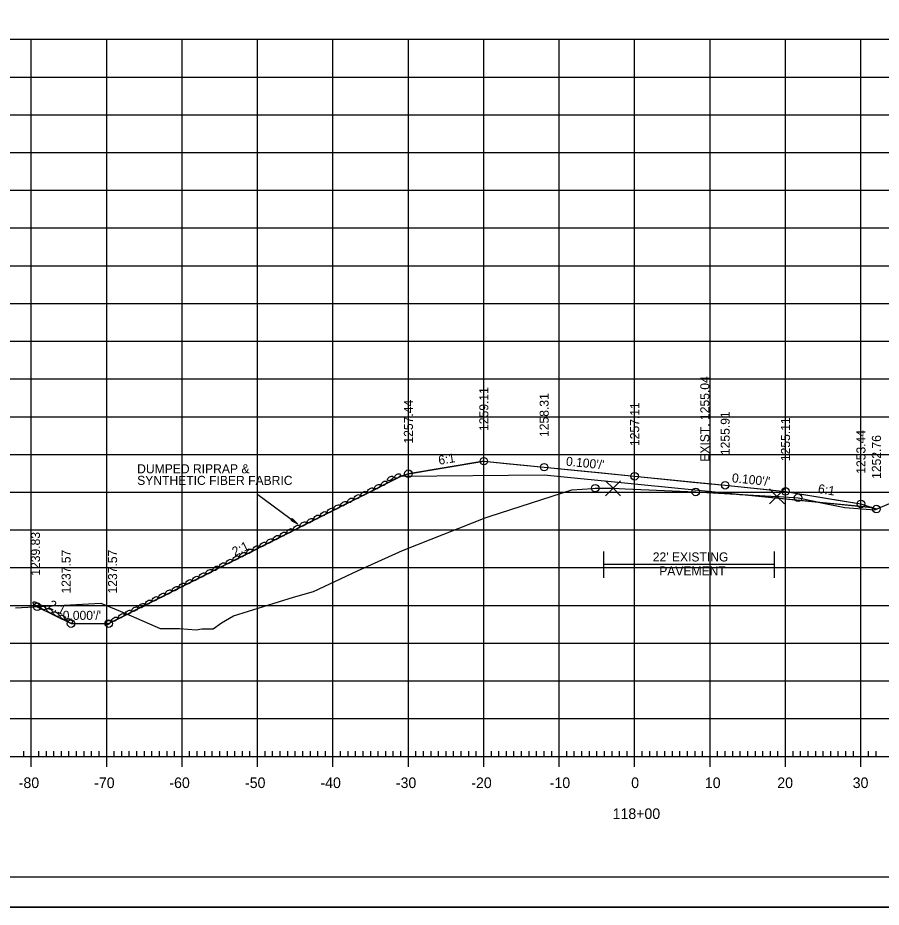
# Model space of a CAD drawing. Extents: x 1406028 to 1412453, y 321733 to 325986.
# Drawn here: x 1406508.1 to 1406622.6, y 324706.1 to 324823.9 of the extents above; entities that cross this region are included whole.
import ezdxf

# ---------------------------------------------------------------- set-up
doc = ezdxf.new("R2010")
doc.units = 0
for name, color, linetype in [('R_Alt Surface', 7, 'Continuous'), ('R_Axis', 7, 'Continuous'), ('R_Axis Annot', 7, 'Continuous'), ('R_Border', 7, 'Continuous'), ('R_Draft', 7, 'Continuous'), ('R_Exist Surface', 7, 'Continuous'), ('R_Fin Surface', 7, 'Continuous'), ('R_Fin Surface Annot', 7, 'Continuous'), ('R_Grid', 7, 'Continuous'), ('R_No Plot', 7, 'Continuous'), ('R_Proposed Const Limits', 7, 'Continuous'), ('R_Proposed Road', 7, 'Continuous'), ('R_Xsect Elev', 7, 'Continuous')]:
    doc.layers.add(name, color=color, linetype=linetype)

msp = doc.modelspace()

# ---------------------------------------------------------------- linework, layer by layer
at = {"layer": 'R_Alt Surface'}
msp.add_lwpolyline([(1406558.93, 324763.17), (1406577.89, 324763.36), (1406589.89, 324762.16), (1406601.89, 324760.96), (1406621.32, 324759.01)], dxfattribs=at)
at = {"layer": 'R_Axis'}
for p, q in [((1406508.89, 324726.05), (1406508.89, 324726.75)), ((1406509.89, 324724.65), (1406509.89, 324727.45)), ((1406510.89, 324726.05), (1406510.89, 324726.75)), ((1406511.89, 324726.05), (1406511.89, 324726.75)), ((1406512.89, 324726.05), (1406512.89, 324726.75)), ((1406513.89, 324726.05), (1406513.89, 324726.75)), ((1406514.89, 324726.05), (1406514.89, 324726.75)), ((1406515.89, 324726.05), (1406515.89, 324726.75)), ((1406516.89, 324726.05), (1406516.89, 324726.75)), ((1406517.89, 324726.05), (1406517.89, 324726.75)), ((1406518.89, 324726.05), (1406518.89, 324726.75)), ((1406519.89, 324724.65), (1406519.89, 324727.45)), ((1406520.89, 324726.05), (1406520.89, 324726.75)), ((1406521.89, 324726.05), (1406521.89, 324726.75)), ((1406522.89, 324726.05), (1406522.89, 324726.75)), ((1406523.89, 324726.05), (1406523.89, 324726.75)), ((1406524.89, 324726.05), (1406524.89, 324726.75)), ((1406525.89, 324726.05), (1406525.89, 324726.75)), ((1406526.89, 324726.05), (1406526.89, 324726.75)), ((1406527.89, 324726.05), (1406527.89, 324726.75)), ((1406528.89, 324726.05), (1406528.89, 324726.75)), ((1406529.89, 324724.65), (1406529.89, 324727.45)), ((1406530.89, 324726.05), (1406530.89, 324726.75)), ((1406531.89, 324726.05), (1406531.89, 324726.75)), ((1406532.89, 324726.05), (1406532.89, 324726.75)), ((1406533.89, 324726.05), (1406533.89, 324726.75)), ((1406534.89, 324726.05), (1406534.89, 324726.75)), ((1406535.89, 324726.05), (1406535.89, 324726.75)), ((1406536.89, 324726.05), (1406536.89, 324726.75)), ((1406537.89, 324726.05), (1406537.89, 324726.75)), ((1406538.89, 324726.05), (1406538.89, 324726.75)), ((1406539.89, 324724.65), (1406539.89, 324727.45)), ((1406540.89, 324726.05), (1406540.89, 324726.75)), ((1406541.89, 324726.05), (1406541.89, 324726.75)), ((1406542.89, 324726.05), (1406542.89, 324726.75)), ((1406543.89, 324726.05), (1406543.89, 324726.75)), ((1406544.89, 324726.05), (1406544.89, 324726.75)), ((1406545.89, 324726.05), (1406545.89, 324726.75)), ((1406546.89, 324726.05), (1406546.89, 324726.75)), ((1406547.89, 324726.05), (1406547.89, 324726.75)), ((1406548.89, 324726.05), (1406548.89, 324726.75)), ((1406549.89, 324724.65), (1406549.89, 324727.45)), ((1406550.89, 324726.05), (1406550.89, 324726.75)), ((1406551.89, 324726.05), (1406551.89, 324726.75)), ((1406552.89, 324726.05), (1406552.89, 324726.75)), ((1406553.89, 324726.05), (1406553.89, 324726.75)), ((1406554.89, 324726.05), (1406554.89, 324726.75)), ((1406555.89, 324726.05), (1406555.89, 324726.75)), ((1406556.89, 324726.05), (1406556.89, 324726.75)), ((1406557.89, 324726.05), (1406557.89, 324726.75)), ((1406558.89, 324726.05), (1406558.89, 324726.75)), ((1406559.89, 324724.65), (1406559.89, 324727.45)), ((1406560.89, 324726.05), (1406560.89, 324726.75)), ((1406561.89, 324726.05), (1406561.89, 324726.75)), ((1406562.89, 324726.05), (1406562.89, 324726.75)), ((1406563.89, 324726.05), (1406563.89, 324726.75)), ((1406564.89, 324726.05), (1406564.89, 324726.75)), ((1406565.89, 324726.05), (1406565.89, 324726.75)), ((1406566.89, 324726.05), (1406566.89, 324726.75)), ((1406567.89, 324726.05), (1406567.89, 324726.75)), ((1406568.89, 324726.05), (1406568.89, 324726.75)), ((1406569.89, 324724.65), (1406569.89, 324727.45)), ((1406570.89, 324726.05), (1406570.89, 324726.75)), ((1406571.89, 324726.05), (1406571.89, 324726.75)), ((1406572.89, 324726.05), (1406572.89, 324726.75)), ((1406573.89, 324726.05), (1406573.89, 324726.75)), ((1406574.89, 324726.05), (1406574.89, 324726.75)), ((1406575.89, 324726.05), (1406575.89, 324726.75)), ((1406576.89, 324726.05), (1406576.89, 324726.75)), ((1406577.89, 324726.05), (1406577.89, 324726.75)), ((1406578.89, 324726.05), (1406578.89, 324726.75)), ((1406579.89, 324724.65), (1406579.89, 324727.45)), ((1406580.89, 324726.05), (1406580.89, 324726.75)), ((1406581.89, 324726.05), (1406581.89, 324726.75)), ((1406582.89, 324726.05), (1406582.89, 324726.75)), ((1406583.89, 324726.05), (1406583.89, 324726.75)), ((1406584.89, 324726.05), (1406584.89, 324726.75)), ((1406585.89, 324726.05), (1406585.89, 324726.75)), ((1406586.89, 324726.05), (1406586.89, 324726.75)), ((1406587.89, 324726.05), (1406587.89, 324726.75)), ((1406588.89, 324726.05), (1406588.89, 324726.75)), ((1406589.89, 324724.65), (1406589.89, 324727.45)), ((1406590.89, 324726.05), (1406590.89, 324726.75)), ((1406591.89, 324726.05), (1406591.89, 324726.75)), ((1406592.89, 324726.05), (1406592.89, 324726.75)), ((1406593.89, 324726.05), (1406593.89, 324726.75)), ((1406594.89, 324726.05), (1406594.89, 324726.75)), ((1406595.89, 324726.05), (1406595.89, 324726.75)), ((1406596.89, 324726.05), (1406596.89, 324726.75)), ((1406597.89, 324726.05), (1406597.89, 324726.75)), ((1406598.89, 324726.05), (1406598.89, 324726.75)), ((1406599.89, 324724.65), (1406599.89, 324727.45)), ((1406600.89, 324726.05), (1406600.89, 324726.75)), ((1406601.89, 324726.05), (1406601.89, 324726.75)), ((1406602.89, 324726.05), (1406602.89, 324726.75)), ((1406603.89, 324726.05), (1406603.89, 324726.75)), ((1406604.89, 324726.05), (1406604.89, 324726.75)), ((1406605.89, 324726.05), (1406605.89, 324726.75)), ((1406606.89, 324726.05), (1406606.89, 324726.75)), ((1406607.89, 324726.05), (1406607.89, 324726.75)), ((1406608.89, 324726.05), (1406608.89, 324726.75)), ((1406609.89, 324724.65), (1406609.89, 324727.45)), ((1406610.89, 324726.05), (1406610.89, 324726.75)), ((1406611.89, 324726.05), (1406611.89, 324726.75)), ((1406612.89, 324726.05), (1406612.89, 324726.75)), ((1406613.89, 324726.05), (1406613.89, 324726.75)), ((1406614.89, 324726.05), (1406614.89, 324726.75)), ((1406615.89, 324726.05), (1406615.89, 324726.75)), ((1406616.89, 324726.05), (1406616.89, 324726.75)), ((1406617.89, 324726.05), (1406617.89, 324726.75)), ((1406618.89, 324726.05), (1406618.89, 324726.75)), ((1406619.89, 324724.65), (1406619.89, 324727.45)), ((1406620.89, 324726.05), (1406620.89, 324726.75)), ((1406621.89, 324726.05), (1406621.89, 324726.75)), ((1406449.89, 324726.05), (1406729.89, 324726.05))]:
    msp.add_line(p, q, dxfattribs=at)
at = {"layer": 'R_Border'}
msp.add_line((1406748.07, 324710.05), (1406431.89, 324710.05), dxfattribs=at)
at = {"layer": 'R_Draft'}
for p, q in [((1406539.95, 324760.76), (1406545.18, 324756.84)), ((1406544.47, 324757.56), (1406544.29, 324757.32)), ((1406544.29, 324757.32), (1406545.18, 324756.84)), ((1406544.31, 324757.34), (1406545.05, 324756.94)), ((1406544.32, 324757.36), (1406544.91, 324757.04)), ((1406544.34, 324757.38), (1406544.78, 324757.14)), ((1406544.35, 324757.4), (1406544.64, 324757.25)), ((1406544.37, 324757.42), (1406544.51, 324757.35)), ((1406544.4, 324757.46), (1406544.51, 324757.35)), ((1406544.41, 324757.48), (1406544.64, 324757.25)), ((1406544.43, 324757.5), (1406544.78, 324757.14)), ((1406544.44, 324757.52), (1406544.91, 324757.04)), ((1406544.46, 324757.54), (1406545.05, 324756.94)), ((1406544.47, 324757.56), (1406545.18, 324756.84)), ((1406585.77, 324753.21), (1406585.77, 324749.72)), ((1406608.4, 324753.21), (1406608.4, 324749.72)), ((1406585.78, 324751.5), (1406608.37, 324751.5))]:
    msp.add_line(p, q, dxfattribs=at)
for centre, major_axis in [((1406557.49, 324762.87), (0.371, 0.232)), ((1406558.44, 324763.19), (0.371, 0.232)), ((1406554.87, 324761.32), (0.371, 0.232)), ((1406555.77, 324761.77), (0.371, 0.232)), ((1406556.66, 324762.22), (0.371, 0.232)), ((1406553.09, 324760.42), (0.371, 0.232)), ((1406553.98, 324760.87), (0.371, 0.232)), ((1406550.41, 324759.07), (0.371, 0.232)), ((1406551.3, 324759.52), (0.371, 0.232)), ((1406552.19, 324759.97), (0.371, 0.232)), ((1406548.62, 324758.17), (0.371, 0.232)), ((1406549.52, 324758.62), (0.371, 0.232)), ((1406545.94, 324756.82), (0.371, 0.232)), ((1406546.84, 324757.27), (0.371, 0.232)), ((1406547.73, 324757.72), (0.371, 0.232)), ((1406543.26, 324755.47), (0.371, 0.232)), ((1406544.16, 324755.92), (0.371, 0.232)), ((1406545.05, 324756.37), (0.371, 0.232)), ((1406541.48, 324754.57), (0.371, 0.232)), ((1406542.37, 324755.02), (0.371, 0.232)), ((1406538.8, 324753.21), (0.371, 0.232)), ((1406539.69, 324753.67), (0.371, 0.232)), ((1406540.59, 324754.12), (0.371, 0.232)), ((1406537.01, 324752.31), (0.371, 0.232)), ((1406537.91, 324752.76), (0.371, 0.232)), ((1406534.34, 324750.96), (0.371, 0.232)), ((1406535.23, 324751.41), (0.371, 0.232)), ((1406536.12, 324751.86), (0.371, 0.232)), ((1406531.66, 324749.61), (0.371, 0.232)), ((1406532.55, 324750.06), (0.371, 0.232)), ((1406533.44, 324750.51), (0.371, 0.232)), ((1406529.87, 324748.71), (0.371, 0.232)), ((1406530.76, 324749.16), (0.371, 0.232)), ((1406527.19, 324747.36), (0.371, 0.232)), ((1406528.08, 324747.81), (0.371, 0.232)), ((1406528.98, 324748.26), (0.371, 0.232)), ((1406510.52, 324746.23), (-0.371, 0.232)), ((1406524.51, 324746.01), (0.371, 0.232)), ((1406525.41, 324746.46), (0.371, 0.232)), ((1406526.3, 324746.91), (0.371, 0.232)), ((1406511.41, 324745.78), (-0.371, 0.232)), ((1406512.31, 324745.34), (-0.371, 0.232)), ((1406513.2, 324744.89), (-0.371, 0.232)), ((1406522.73, 324745.11), (0.371, 0.232)), ((1406523.62, 324745.56), (0.371, 0.232)), ((1406514.1, 324744.44), (-0.371, 0.232)), ((1406514.99, 324743.99), (-0.371, 0.232)), ((1406520.05, 324743.76), (0.371, 0.232)), ((1406520.94, 324744.21), (0.371, 0.232)), ((1406521.83, 324744.66), (0.371, 0.232))]:
    msp.add_ellipse(centre, major_axis=major_axis, ratio=0.517889, dxfattribs=at)
at = {"layer": 'R_Exist Surface'}
msp.add_lwpolyline([(1406507.79, 324745.71), (1406519.13, 324746.33), (1406522.42, 324744.97), (1406526.97, 324742.99), (1406529.53, 324742.99), (1406531.76, 324742.8), (1406532.5, 324742.94), (1406534, 324742.93), (1406535.13, 324743.72), (1406536.71, 324744.68), (1406544.66, 324747.13), (1406547.32, 324747.91), (1406553.13, 324750.61), (1406559.11, 324753.32), (1406568.38, 324756.98), (1406570.06, 324757.66), (1406570.72, 324757.86), (1406581.57, 324761.36), (1406584.29, 324761.55), (1406584.67, 324761.58), (1406587, 324761.56), (1406587.03, 324761.56), (1406588.62, 324761.49), (1406597.99, 324761.08), (1406598.69, 324761.04), (1406608.75, 324760.49), (1406609.03, 324760.47), (1406611.56, 324760.31), (1406612.21, 324760.17), (1406617.32, 324759.09), (1406617.75, 324759.04), (1406621.72, 324758.71), (1406624.38, 324759.85)], dxfattribs=at)
at = {"layer": 'R_Fin Surface'}
for points in [[(1406510.68, 324745.87), (1406515.17, 324743.63), (1406520.17, 324743.63), (1406558.93, 324763.17), (1406559.54, 324763.37), (1406559.89, 324763.49), (1406563.58, 324764.1), (1406569.89, 324765.16), (1406572.84, 324764.86), (1406577.89, 324764.36), (1406585.58, 324763.59), (1406589.89, 324763.16), (1406597.58, 324762.39), (1406601.89, 324761.96), (1406607.01, 324761.44), (1406609.89, 324761.16), (1406616.29, 324760.09), (1406619.89, 324759.49), (1406620.8, 324759.19), (1406621.32, 324759.01), (1406621.5, 324758.95), (1406621.94, 324758.81)], [(1406569.89, 324765.16), (1406577.89, 324764.36), (1406589.89, 324763.16), (1406601.89, 324761.96), (1406609.89, 324761.16)]]:
    msp.add_lwpolyline(points, dxfattribs=at)
at = {"layer": 'R_Grid'}
for p, q in [((1406449.89, 324821.05), (1406729.89, 324821.05)), ((1406509.89, 324726.05), (1406509.89, 324821.05)), ((1406519.89, 324726.05), (1406519.89, 324821.05)), ((1406529.89, 324726.05), (1406529.89, 324821.05)), ((1406539.89, 324726.05), (1406539.89, 324821.05)), ((1406549.89, 324726.05), (1406549.89, 324821.05)), ((1406559.89, 324726.05), (1406559.89, 324821.05)), ((1406569.89, 324726.05), (1406569.89, 324821.05)), ((1406579.89, 324726.05), (1406579.89, 324821.05)), ((1406589.89, 324726.05), (1406589.89, 324821.05)), ((1406599.89, 324726.05), (1406599.89, 324821.05)), ((1406609.89, 324726.05), (1406609.89, 324821.05)), ((1406619.89, 324726.05), (1406619.89, 324821.05)), ((1406449.89, 324816.05), (1406729.89, 324816.05)), ((1406449.89, 324811.05), (1406729.89, 324811.05)), ((1406449.89, 324806.05), (1406729.89, 324806.05)), ((1406449.89, 324801.05), (1406729.89, 324801.05)), ((1406449.89, 324796.05), (1406729.89, 324796.05)), ((1406449.89, 324791.05), (1406729.89, 324791.05)), ((1406449.89, 324786.05), (1406729.89, 324786.05)), ((1406449.89, 324781.05), (1406729.89, 324781.05)), ((1406449.89, 324776.05), (1406729.89, 324776.05)), ((1406449.89, 324771.05), (1406729.89, 324771.05)), ((1406449.89, 324766.05), (1406729.89, 324766.05)), ((1406449.89, 324761.05), (1406729.89, 324761.05)), ((1406449.89, 324756.05), (1406729.89, 324756.05)), ((1406449.89, 324751.05), (1406729.89, 324751.05)), ((1406449.89, 324746.05), (1406729.89, 324746.05)), ((1406449.89, 324741.05), (1406729.89, 324741.05)), ((1406449.89, 324736.05), (1406729.89, 324736.05)), ((1406449.89, 324731.05), (1406729.89, 324731.05)), ((1406449.89, 324726.05), (1406729.89, 324726.05))]:
    msp.add_line(p, q, dxfattribs=at)
at = {"layer": 'R_No Plot'}
msp.add_line((1406419.49, 324706.07), (1406752.82, 324706.07), dxfattribs=at)
for points in [[(1406419.48, 324919.4), (1406752.82, 324919.4), (1406752.82, 324706.06), (1406419.48, 324706.06)], [(1406665.81, 324915.51), (1406685.43, 324915.51), (1406685.43, 324905.63), (1406701.54, 324905.63), (1406724.74, 324905.63), (1406724.74, 324881.29), (1406748.07, 324881.29), (1406748.07, 324710.05), (1406431.89, 324710.05), (1406431.89, 324915.51)], [(1406603.8, 324760.76), (1406608.75, 324760.49), (1406609.03, 324760.47), (1406611.56, 324760.31), (1406612.21, 324760.17), (1406614.42, 324759.7)], [(1406614.42, 324759.7), (1406617.32, 324759.09), (1406617.75, 324759.04), (1406621.72, 324758.71), (1406621.94, 324758.8), (1406621.32, 324759.01), (1406621.32, 324759.01)]]:
    msp.add_lwpolyline(points, close=True, dxfattribs=at)
for points in [[(1406587.03, 324761.56), (1406586.03, 324762.56), (1406587.03, 324761.56), (1406586.03, 324760.56), (1406587.03, 324761.56), (1406588.03, 324760.56), (1406587.03, 324761.56), (1406588.03, 324762.56)], [(1406608.75, 324760.49), (1406607.75, 324761.49), (1406608.75, 324760.49), (1406607.75, 324759.49), (1406608.75, 324760.49), (1406609.75, 324759.49), (1406608.75, 324760.49), (1406609.75, 324761.49)]]:
    msp.add_lwpolyline(points, dxfattribs=at)
for centre in [(1406569.89, 324765.16), (1406577.89, 324764.36), (1406559.89, 324763.49), (1406589.89, 324763.16), (1406584.67, 324761.58), (1406601.89, 324761.96), (1406609.89, 324761.16), (1406597.99, 324761.08), (1406611.56, 324760.31), (1406619.89, 324759.49), (1406621.94, 324758.81), (1406510.68, 324745.87), (1406515.17, 324743.63), (1406520.17, 324743.63)]:
    msp.add_circle(centre, 0.5, dxfattribs=at)
at = {"layer": 'R_Proposed Const Limits'}
msp.add_lwpolyline([(1406619.89, 324759.49), (1406621.94, 324758.81)], dxfattribs=at)
at = {"layer": 'R_Proposed Road'}
for points in [[(1406569.89, 324765.16), (1406559.89, 324763.49)], [(1406559.89, 324763.49), (1406558.92, 324763.17), (1406520.17, 324743.63)], [(1406609.89, 324761.16), (1406619.89, 324759.49)]]:
    msp.add_lwpolyline(points, dxfattribs=at)

# ---------------------------------------------------------------- texts
at = {"layer": 'R_Axis Annot'}
for s, p in [('-80', (1406508.23, 324721.85)), ('-70', (1406518.23, 324721.85)), ('-60', (1406528.2, 324721.85)), ('-50', (1406538.23, 324721.85)), ('-40', (1406548.23, 324721.85)), ('-30', (1406558.23, 324721.85)), ('-20', (1406568.23, 324721.85)), ('-10', (1406578.63, 324721.85)), ('0', (1406589.43, 324721.85)), ('10', (1406599.2, 324721.85)), ('20', (1406608.8, 324721.85)), ('30', (1406618.8, 324721.85)), ('118+00', (1406586.97, 324717.75))]:
    msp.add_text(s, height=1.4, dxfattribs=at).set_placement(p)
at = {"layer": 'R_Draft'}
for s, p in [('DUMPED RIPRAP &', (1406523.93, 324763.55)), ('SYNTHETIC FIBER FABRIC', (1406523.93, 324762.01)), ("22' EXISTING ", (1406592.29, 324751.87)), ('PAVEMENT', (1406593.14, 324750.01))]:
    msp.add_text(s, height=1.2, dxfattribs=at).set_placement(p)
at = {"layer": 'R_Fin Surface Annot'}
for s, rotation, p in [('1259.11', 90, (1406570.49, 324769.16)), ('1258.31', 90, (1406578.49, 324768.36)), ('1257.44', 90, (1406560.49, 324767.49)), ('1257.11', 90, (1406590.49, 324767.16)), ('1255.91', 90, (1406602.49, 324765.96)), ('1255.11', 90, (1406610.49, 324765.16)), ('1253.44', 90, (1406620.49, 324763.49)), ('1252.76', 90, (1406622.54, 324762.81)), ('6:1', 9.4643, (1406563.96, 324764.67)), ("0.100'/'", 354.2894, (1406580.74, 324764.57)), ("0.100'/'", 354.2894, (1406602.74, 324762.37)), ('6:1', 350.5357, (1406614.13, 324760.96)), ('1239.83', 90, (1406511.05, 324749.98)), ('2:1', 26.57, (1406536.88, 324752.53)), ('1237.57', 90, (1406515.11, 324747.62)), ('1237.57', 90, (1406521.27, 324747.62)), ('2:1', 333.43, (1406512.06, 324745.76)), ("0.000'/'", 360, (1406514.06, 324744.13))]:
    msp.add_text(s, height=1.2, rotation=rotation, dxfattribs=at).set_placement(p)
at = {"layer": 'R_No Plot'}
for p in [(1406581.53, 324761.31), (1406617.28, 324759.04), (1406621.67, 324758.66), (1406570.02, 324757.61), (1406559.07, 324753.27), (1406547.28, 324747.86), (1406519.09, 324746.28), (1406536.67, 324744.63), (1406526.93, 324742.94), (1406531.72, 324742.75), (1406533.96, 324742.88)]:
    msp.add_text('+', height=0.1, dxfattribs=at).set_placement(p)
at = {"layer": 'R_Xsect Elev'}
msp.add_text('EXIST. 1255.04', height=1.2, rotation=90, dxfattribs=at).set_placement((1406599.79, 324765.08))

doc.saveas('drawing.dxf')
